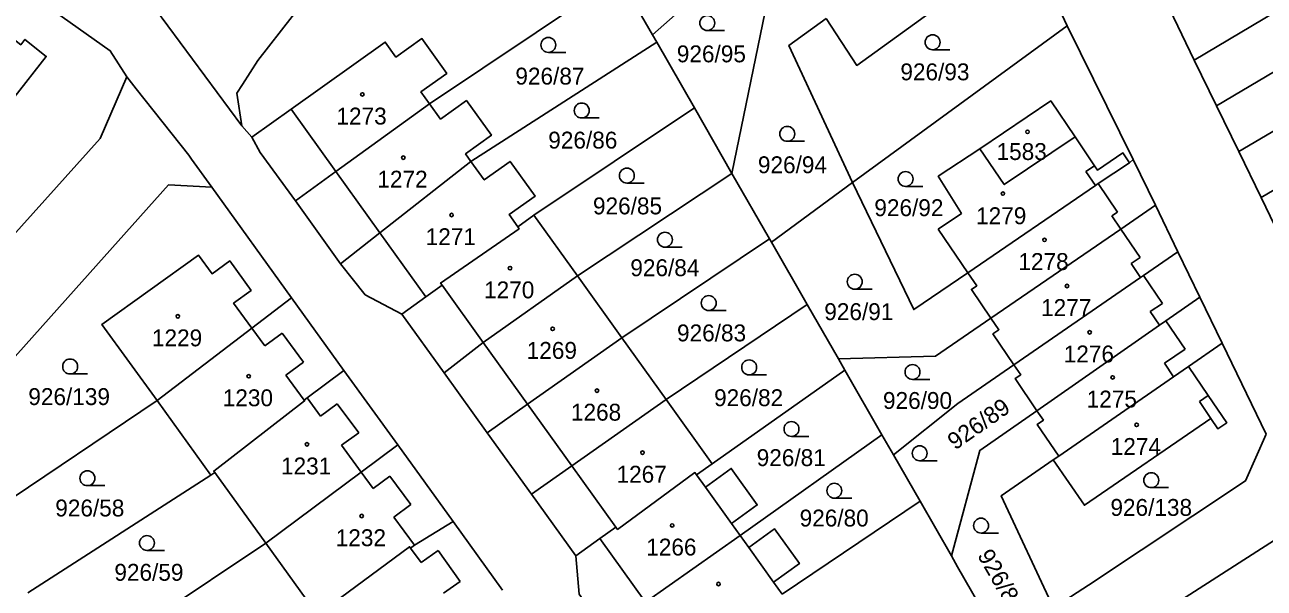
# Model space of a CAD drawing. Extents: x -680203 to -673936, y -1102717 to -1093650.
# Drawn here: x -679230.7 to -679106, y -1097778.4 to -1097721.7 of the extents above; entities that cross this region are included whole.
import ezdxf

# ---------------------------------------------------------------- set-up
doc = ezdxf.new("R2010")
doc.units = 0
for name, color, linetype in [('SOxxxxxx_Koleje_hlavní_body_Popis10', 7, 'Continuous'), ('SOxxxxxx_Koleje_param další_Popis10', 7, 'Continuous'), ('SOxxxxxx_Osa_bod_P', 7, 'Continuous'), ('SOxxxxxx_Staničení_Popis10', 7, 'Continuous'), ('x_prac', 7, 'Continuous')]:
    doc.layers.add(name, color=color, linetype=linetype)

msp = doc.modelspace()

# ---------------------------------------------------------------- linework, layer by layer
at = {"layer": 'SOxxxxxx_Koleje_hlavní_body_Popis10'}
for p, q in [((-679162.01, -1097722.31), (-679160.26, -1097722.31)), ((-679178, -1097724.51), (-679176.25, -1097724.51)), ((-679139.33, -1097724.24), (-679137.58, -1097724.24)), ((-679174.64, -1097731.11), (-679172.89, -1097731.11)), ((-679153.96, -1097733.46), (-679152.21, -1097733.46)), ((-679170.1, -1097737.66), (-679168.35, -1097737.66)), ((-679142.05, -1097738), (-679140.3, -1097738)), ((-679166.27, -1097744.11), (-679164.52, -1097744.11)), ((-679147.16, -1097748.34), (-679145.41, -1097748.34)), ((-679161.86, -1097750.49), (-679160.11, -1097750.49)), ((-679226.13, -1097756.87), (-679224.38, -1097756.87)), ((-679157.79, -1097756.96), (-679156.04, -1097756.96)), ((-679141.35, -1097757.42), (-679139.6, -1097757.42)), ((-679153.53, -1097763.16), (-679151.78, -1097763.16)), ((-679140.63, -1097765.6), (-679138.88, -1097765.6)), ((-679224.39, -1097768.11), (-679222.64, -1097768.11)), ((-679117.32, -1097768.31), (-679115.57, -1097768.31)), ((-679149.22, -1097769.37), (-679147.47, -1097769.37)), ((-679134.45, -1097772.88), (-679132.7, -1097772.88)), ((-679218.4, -1097774.63), (-679216.65, -1097774.63))]:
    msp.add_line(p, q, dxfattribs=at)
for centre in [(-679162.01, -1097721.56), (-679139.33, -1097723.49), (-679178, -1097723.76), (-679174.64, -1097730.36), (-679153.96, -1097732.71), (-679170.1, -1097736.91), (-679142.05, -1097737.25), (-679166.27, -1097743.36), (-679147.16, -1097747.59), (-679161.86, -1097749.74), (-679226.13, -1097756.12), (-679157.79, -1097756.21), (-679141.35, -1097756.67), (-679153.53, -1097762.41), (-679140.63, -1097764.85), (-679224.39, -1097767.36), (-679149.22, -1097768.62), (-679117.32, -1097767.56), (-679134.45, -1097772.13), (-679218.4, -1097773.88)]:
    msp.add_circle(centre, 0.75, dxfattribs=at)
at = {"layer": 'SOxxxxxx_Koleje_param další_Popis10'}
for centre in [(-679196.72, -1097728.74), (-679129.78, -1097732.5), (-679192.6, -1097735.1), (-679132.25, -1097738.72), (-679187.74, -1097740.88), (-679128.07, -1097743.38), (-679181.86, -1097746.23), (-679125.8, -1097748.02), (-679215.29, -1097751.07), (-679177.57, -1097752.33), (-679123.52, -1097752.68), (-679208.16, -1097757.1), (-679121.21, -1097757.22), (-679173.11, -1097758.55), (-679118.79, -1097761.99), (-679202.3, -1097763.95), (-679168.53, -1097764.79), (-679196.79, -1097771.17), (-679165.54, -1097772.11), (-679160.87, -1097778.01)]:
    msp.add_circle(centre, 0.175, dxfattribs=at)
at = {"layer": 'SOxxxxxx_Staničení_Popis10'}
for p, q in [((-679199.38, -1097736.5), (-679203.88, -1097730.23)), ((-679194.95, -1097742.67), (-679199.38, -1097736.5)), ((-679123.02, -1097735.93), (-679123.89, -1097736.51)), ((-679123.89, -1097736.51), (-679122.94, -1097737.91)), ((-679122.65, -1097737.71), (-679120.71, -1097740.58)), ((-679120.71, -1097740.58), (-679121.29, -1097740.97)), ((-679121.29, -1097740.97), (-679120.39, -1097742.29)), ((-679190.32, -1097749.11), (-679194.95, -1097742.67)), ((-679120.39, -1097742.29), (-679118.45, -1097745.16)), ((-679118.45, -1097745.16), (-679119.35, -1097745.76)), ((-679119.35, -1097745.76), (-679118.4, -1097747.17)), ((-679118.09, -1097746.96), (-679116.19, -1097749.77)), ((-679184.55, -1097753.7), (-679188.69, -1097747.93)), ((-679116.19, -1097749.77), (-679117.42, -1097750.6)), ((-679117.42, -1097750.6), (-679116.49, -1097751.97)), ((-679115.85, -1097751.54), (-679113.92, -1097754.39)), ((-679207.85, -1097752.27), (-679206.55, -1097754.05)), ((-679206.55, -1097754.05), (-679204.78, -1097752.76)), ((-679204.78, -1097752.76), (-679202.65, -1097755.69)), ((-679180.09, -1097759.91), (-679184.55, -1097753.7)), ((-679113.92, -1097754.39), (-679115.99, -1097755.79)), ((-679202.65, -1097755.69), (-679204.41, -1097756.98)), ((-679115.99, -1097755.79), (-679115.08, -1097757.15)), ((-679204.41, -1097756.98), (-679202.58, -1097759.5)), ((-679111.59, -1097759.03), (-679112.48, -1097759.63)), ((-679202.28, -1097759.27), (-679200.94, -1097761.11)), ((-679200.94, -1097761.11), (-679199.24, -1097759.87)), ((-679199.24, -1097759.87), (-679197.09, -1097762.78)), ((-679175.64, -1097766.11), (-679180.09, -1097759.91)), ((-679112.48, -1097759.63), (-679111.32, -1097761.35)), ((-679197.09, -1097762.78), (-679198.81, -1097764.03)), ((-679198.81, -1097764.03), (-679196.83, -1097766.75)), ((-679171.21, -1097772.28), (-679175.64, -1097766.11)), ((-679196.83, -1097766.75), (-679195.63, -1097768.39)), ((-679195.63, -1097768.39), (-679193.94, -1097767.15)), ((-679193.94, -1097767.15), (-679191.84, -1097770.02)), ((-679162.2, -1097768.25), (-679159.58, -1097771.91)), ((-679191.84, -1097770.02), (-679193.54, -1097771.27)), ((-679193.54, -1097771.27), (-679191.47, -1097774.11)), ((-679168.22, -1097779.84), (-679172.82, -1097773.44)), ((-679191.86, -1097774.4), (-679190.8, -1097775.85)), ((-679190.8, -1097775.85), (-679189.09, -1097774.64)), ((-679189.09, -1097774.64), (-679186.89, -1097777.74)), ((-679157.84, -1097774.32), (-679155.33, -1097777.82)), ((-679186.89, -1097777.74), (-679188.56, -1097778.93))]:
    msp.add_line(p, q, dxfattribs=at)
at = {"layer": 'x_prac'}
for p, q in [((-679125.77, -1097721.83), (-679132.18, -1097708.35)), ((-679170.87, -1097716.89), (-679189.96, -1097729.68)), ((-679167.52, -1097722.75), (-679170.1, -1097718.25)), ((-679217.55, -1097720.16), (-679208.86, -1097731.89)), ((-679115.5, -1097720.13), (-679112.99, -1097725.3)), ((-679167.09, -1097723.49), (-679167.52, -1097722.75)), ((-679125.77, -1097721.83), (-679147.38, -1097737.62)), ((-679119.13, -1097735.3), (-679125.77, -1097721.83)), ((-679167.09, -1097723.49), (-679185.8, -1097735.48)), ((-679163.3, -1097730.09), (-679167.09, -1097723.49)), ((-679112.99, -1097725.3), (-679110.76, -1097729.88)), ((-679163.3, -1097730.09), (-679179.46, -1097740.88)), ((-679159.52, -1097736.69), (-679163.3, -1097730.09)), ((-679110.76, -1097729.88), (-679108.51, -1097734.5)), ((-679208.86, -1097731.89), (-679207.84, -1097733.05)), ((-679123.02, -1097735.93), (-679124.99, -1097733.02)), ((-679119.13, -1097735.3), (-679119.5, -1097735.62)), ((-679116.9, -1097739.9), (-679119.13, -1097735.3)), ((-679108.51, -1097734.5), (-679106.27, -1097739.11)), ((-679119.5, -1097735.62), (-679122.65, -1097737.71)), ((-679159.52, -1097736.69), (-679175.08, -1097746.99)), ((-679155.73, -1097743.28), (-679159.52, -1097736.69)), ((-679147.38, -1097737.62), (-679155.55, -1097743.6)), ((-679203.85, -1097749.21), (-679211.86, -1097738.09)), ((-679106.27, -1097739.11), (-679103.98, -1097743.83)), ((-679203.46, -1097739.46), (-679198.91, -1097745.78)), ((-679114.64, -1097744.58), (-679116.9, -1097739.9)), ((-679179.46, -1097740.88), (-679181.08, -1097742.05)), ((-679175.08, -1097746.99), (-679179.46, -1097740.88)), ((-679138.76, -1097742.31), (-679135.77, -1097746.68)), ((-679155.73, -1097743.28), (-679170.6, -1097753.22)), ((-679155.55, -1097743.6), (-679155.73, -1097743.28)), ((-679151.95, -1097749.88), (-679155.55, -1097743.6)), ((-679112.42, -1097749.15), (-679114.64, -1097744.58)), ((-679170.6, -1097753.22), (-679175.08, -1097746.99)), ((-679110.18, -1097753.78), (-679112.42, -1097749.15)), ((-679203.85, -1097749.21), (-679207.85, -1097752.27)), ((-679198.57, -1097756.51), (-679203.85, -1097749.21)), ((-679151.95, -1097749.88), (-679166.14, -1097759.43)), ((-679148.8, -1097755.36), (-679151.95, -1097749.88)), ((-679192.76, -1097750.87), (-679188.49, -1097756.77)), ((-679217.39, -1097759.55), (-679207.85, -1097752.27)), ((-679166.14, -1097759.43), (-679170.6, -1097753.22)), ((-679113.57, -1097756.12), (-679110.18, -1097753.78)), ((-679105.77, -1097762.92), (-679110.18, -1097753.78)), ((-679148.16, -1097756.48), (-679148.8, -1097755.36)), ((-679193.16, -1097764.01), (-679198.57, -1097756.51)), ((-679148.16, -1097756.48), (-679161.5, -1097765.9)), ((-679144.43, -1097762.99), (-679148.16, -1097756.48)), ((-679188.49, -1097756.77), (-679184.16, -1097762.78)), ((-679217.39, -1097759.55), (-679236.38, -1097772.33)), ((-679217.39, -1097759.55), (-679211.96, -1097767.07)), ((-679161.5, -1097765.9), (-679166.14, -1097759.43)), ((-679184.16, -1097762.78), (-679179.69, -1097768.96)), ((-679187.59, -1097771.73), (-679193.16, -1097764.01)), ((-679144.43, -1097762.99), (-679158.7, -1097773.13)), ((-679143.27, -1097765.01), (-679144.43, -1097762.99)), ((-679140.59, -1097769.68), (-679143.27, -1097765.01)), ((-679126.62, -1097765.13), (-679127.18, -1097765.51)), ((-679163.08, -1097767.03), (-679161.5, -1097765.9)), ((-679230.4, -1097778.91), (-679211.96, -1097767.07)), ((-679211.96, -1097767.07), (-679211.57, -1097766.79)), ((-679211.57, -1097766.79), (-679206.43, -1097773.91)), ((-679179.69, -1097768.96), (-679175.22, -1097775.17)), ((-679140.59, -1097769.68), (-679154.46, -1097779.04)), ((-679137.44, -1097775.17), (-679140.59, -1097769.68)), ((-679182.63, -1097778.61), (-679187.59, -1097771.73)), ((-679224.21, -1097785.73), (-679206.43, -1097773.91)), ((-679206.43, -1097773.91), (-679201.32, -1097780.97))]:
    msp.add_line(p, q, dxfattribs=at)
for points in [[(-679208.86, -1097731.89), (-679209.34, -1097728.63), (-679208.77, -1097727.73), (-679207.24, -1097725.33), (-679193.42, -1097707.57)], [(-679154.24, -1097711.65), (-679158.14, -1097714.44), (-679167.52, -1097722.75)], [(-679150.03, -1097721.11), (-679146.97, -1097725.82), (-679134.38, -1097716.72), (-679134.54, -1097716.49), (-679132.17, -1097714.86), (-679133.19, -1097713.38), (-679134.29, -1097714.13), (-679136.27, -1097711.23)], [(-679091.53, -1097712.59), (-679104.81, -1097720.43), (-679106.04, -1097721.18), (-679112.99, -1097725.3)], [(-679220.43, -1097726.98), (-679222.1, -1097724.34), (-679233.4, -1097716.34)], [(-679151.75, -1097716.17), (-679155.93, -1097719.21), (-679159.52, -1097736.69)], [(-679089.46, -1097717.33), (-679102.8, -1097725.16), (-679104.02, -1097725.91), (-679110.76, -1097729.88)], [(-679241.64, -1097726.94), (-679238.9, -1097729.09), (-679239.46, -1097729.8), (-679235.09, -1097733.23), (-679228.53, -1097724.91), (-679230.68, -1097723.2), (-679231.1, -1097723.74), (-679236.09, -1097719.79)], [(-679150.03, -1097721.11), (-679153.79, -1097723.81), (-679147.38, -1097737.62)], [(-679087.37, -1097722.02), (-679100.77, -1097729.9), (-679101.99, -1097730.65), (-679108.51, -1097734.5)], [(-679189.96, -1097729.68), (-679190.82, -1097728.49), (-679188.22, -1097726.62), (-679190.73, -1097723.12), (-679193.34, -1097724.98), (-679194.42, -1097723.48), (-679203.88, -1097730.23), (-679207.84, -1097733.05)], [(-679246.89, -1097759.65), (-679223.11, -1097733.19), (-679220.43, -1097726.98)], [(-679211.86, -1097738.09), (-679213.91, -1097735.26), (-679214.19, -1097734.84), (-679219.48, -1097728.19), (-679220.43, -1097726.98)], [(-679085.28, -1097726.78), (-679098.64, -1097734.6), (-679099.88, -1097735.35), (-679106.27, -1097739.11)], [(-679189.96, -1097729.68), (-679199.38, -1097736.5), (-679203.46, -1097739.46)], [(-679185.8, -1097735.48), (-679186.34, -1097734.72), (-679183.74, -1097732.85), (-679186.25, -1097729.36), (-679188.85, -1097731.23), (-679189.96, -1097729.68)], [(-679124.99, -1097733.02), (-679127.44, -1097729.4), (-679134.56, -1097734.2)], [(-679207.84, -1097733.05), (-679206.99, -1097734.58), (-679203.46, -1097739.46)], [(-679124.99, -1097733.02), (-679132.12, -1097737.82), (-679134.56, -1097734.2)], [(-679134.56, -1097734.2), (-679138.76, -1097736.97), (-679136.42, -1097740.72), (-679138.76, -1097742.31)], [(-679119.5, -1097735.62), (-679120.17, -1097734.63), (-679122.74, -1097736.36), (-679123.02, -1097735.93)], [(-679185.8, -1097735.48), (-679194.95, -1097742.67), (-679198.91, -1097745.78)], [(-679181.08, -1097742.05), (-679181.95, -1097740.84), (-679179.34, -1097738.98), (-679181.85, -1097735.48), (-679184.46, -1097737.35), (-679185.8, -1097735.48)], [(-679211.86, -1097738.09), (-679216.22, -1097737.84), (-679226.38, -1097749.18), (-679241.78, -1097766.38)], [(-679135.77, -1097746.68), (-679141.22, -1097750.4), (-679147.38, -1097737.62)], [(-679122.65, -1097737.71), (-679122.94, -1097737.91), (-679135.77, -1097746.68)], [(-679116.9, -1097739.9), (-679120.39, -1097742.29), (-679133.45, -1097751.24)], [(-679181.08, -1097742.05), (-679180.94, -1097742.25), (-679188.84, -1097747.73), (-679188.69, -1097747.93), (-679190.32, -1097749.11), (-679192.76, -1097750.87)], [(-679207.85, -1097752.27), (-679209.69, -1097749.75), (-679207.92, -1097748.46), (-679210.07, -1097745.5), (-679211.84, -1097746.79), (-679213.21, -1097744.92), (-679222.94, -1097751.88), (-679217.39, -1097759.55)], [(-679114.64, -1097744.58), (-679118.09, -1097746.96), (-679118.4, -1097747.17), (-679131.14, -1097755.95)], [(-679198.91, -1097745.78), (-679196.43, -1097748.92), (-679192.76, -1097750.87)], [(-679175.08, -1097746.99), (-679184.55, -1097753.7), (-679188.49, -1097756.77)], [(-679135.77, -1097746.68), (-679134.88, -1097747.99), (-679135.42, -1097748.36), (-679133.45, -1097751.24)], [(-679112.42, -1097749.15), (-679115.85, -1097751.54), (-679116.49, -1097751.97), (-679128.83, -1097760.57)], [(-679133.45, -1097751.24), (-679139.03, -1097755.07), (-679148.8, -1097755.36)], [(-679133.45, -1097751.24), (-679132.65, -1097752.42), (-679133.26, -1097752.84), (-679131.14, -1097755.95)], [(-679170.6, -1097753.22), (-679180.09, -1097759.91), (-679184.16, -1097762.78)], [(-679211.57, -1097766.79), (-679211.68, -1097766.64), (-679202.53, -1097759.58), (-679202.58, -1097759.5), (-679202.28, -1097759.27), (-679198.57, -1097756.51)], [(-679131.14, -1097755.95), (-679136.8, -1097759.85), (-679143.27, -1097765.01)], [(-679131.14, -1097755.95), (-679130.45, -1097756.95), (-679131.03, -1097757.34), (-679128.83, -1097760.57)], [(-679127.18, -1097765.51), (-679124.05, -1097770.09), (-679111.32, -1097761.35), (-679110.62, -1097762.38), (-679109.73, -1097761.78), (-679111.59, -1097759.03), (-679113.57, -1097756.12)], [(-679113.57, -1097756.12), (-679115.08, -1097757.15), (-679126.62, -1097765.13)], [(-679166.14, -1097759.43), (-679175.64, -1097766.11), (-679179.69, -1097768.96)], [(-679128.83, -1097760.57), (-679134.58, -1097764.57), (-679137.44, -1097775.17)], [(-679128.83, -1097760.57), (-679128.17, -1097761.52), (-679128.8, -1097761.95), (-679126.62, -1097765.13)], [(-679206.43, -1097773.91), (-679196.83, -1097766.75), (-679193.16, -1097764.01)], [(-679105.77, -1097762.92), (-679107.83, -1097767.64), (-679123.65, -1097778.13), (-679127.17, -1097780.42)], [(-679158.7, -1097773.13), (-679159.58, -1097771.91), (-679156.97, -1097770.04), (-679159.6, -1097766.38), (-679162.2, -1097768.25), (-679163.08, -1097767.03)], [(-679127.17, -1097780.42), (-679132.44, -1097769.14), (-679127.18, -1097765.51)], [(-679163.08, -1097767.03), (-679163.25, -1097766.79), (-679171.03, -1097772.52), (-679171.21, -1097772.28), (-679172.82, -1097773.44), (-679175.22, -1097775.17)], [(-679201.32, -1097780.97), (-679201.22, -1097781.11), (-679191.96, -1097774.26), (-679191.86, -1097774.4), (-679191.47, -1097774.11), (-679187.59, -1097771.73)], [(-679154.46, -1097779.04), (-679155.33, -1097777.82), (-679152.73, -1097775.95), (-679155.24, -1097772.45), (-679157.84, -1097774.32), (-679158.7, -1097773.13)], [(-679158.7, -1097773.13), (-679168.22, -1097779.84), (-679172.27, -1097782.69)], [(-679120.54, -1097783.61), (-679104.92, -1097773.6), (-679101.29, -1097774.74)], [(-679175.22, -1097775.17), (-679174.9, -1097779.04), (-679172.27, -1097782.69)], [(-679132.45, -1097783.86), (-679136.81, -1097776.28), (-679137.44, -1097775.17)]]:
    msp.add_lwpolyline(points, dxfattribs=at)

# ---------------------------------------------------------------- texts
at = {"layer": 'SOxxxxxx_Osa_bod_P'}
for s, p in [('926/95', (-679165.07, -1097725.51)), ('926/87', (-679181.32, -1097727.75)), ('926/93', (-679142.57, -1097727.32)), ('1273', (-679199.33, -1097731.77)), ('926/86', (-679178.01, -1097734.19)), ('1583', (-679132.89, -1097735.34)), ('926/94', (-679156.91, -1097736.67)), ('1272', (-679195.21, -1097738.12)), ('926/85', (-679173.51, -1097740.81)), ('926/92', (-679145.19, -1097740.99)), ('1279', (-679134.95, -1097741.8)), ('1271', (-679190.35, -1097743.91)), ('926/84', (-679169.75, -1097747.03)), ('1278', (-679130.69, -1097746.41)), ('1270', (-679184.47, -1097749.26)), ('926/91', (-679150.23, -1097751.45)), ('1277', (-679128.41, -1097751.04)), ('1229', (-679217.9, -1097754.09)), ('926/83', (-679165.05, -1097753.59)), ('1269', (-679180.18, -1097755.35)), ('1276', (-679126.13, -1097755.71)), ('926/139', (-679230.34, -1097760)), ('1230', (-679210.77, -1097760.12)), ('926/82', (-679161.32, -1097760.11)), ('926/90', (-679144.32, -1097760.39)), ('1275', (-679123.82, -1097760.25)), ('1268', (-679175.73, -1097761.57)), ('1274', (-679121.4, -1097765.02)), ('1231', (-679204.91, -1097766.98)), ('926/81', (-679157.03, -1097766.14)), ('1267', (-679171.14, -1097767.81)), ('926/58', (-679227.63, -1097771.21)), ('926/138', (-679121.43, -1097771.15)), ('926/80', (-679152.71, -1097772.22)), ('1232', (-679199.4, -1097774.2)), ('1266', (-679168.15, -1097775.14)), ('926/59', (-679221.68, -1097777.68))]:
    msp.add_text(s, height=1.7, dxfattribs=at).set_placement(p)
for s, rotation, p in [('926/89', 35, (-679137.06, -1097764.58)), ('926/88', 300, (-679134.87, -1097775.12))]:
    msp.add_text(s, height=1.7, rotation=rotation, dxfattribs=at).set_placement(p)

doc.saveas('drawing.dxf')
